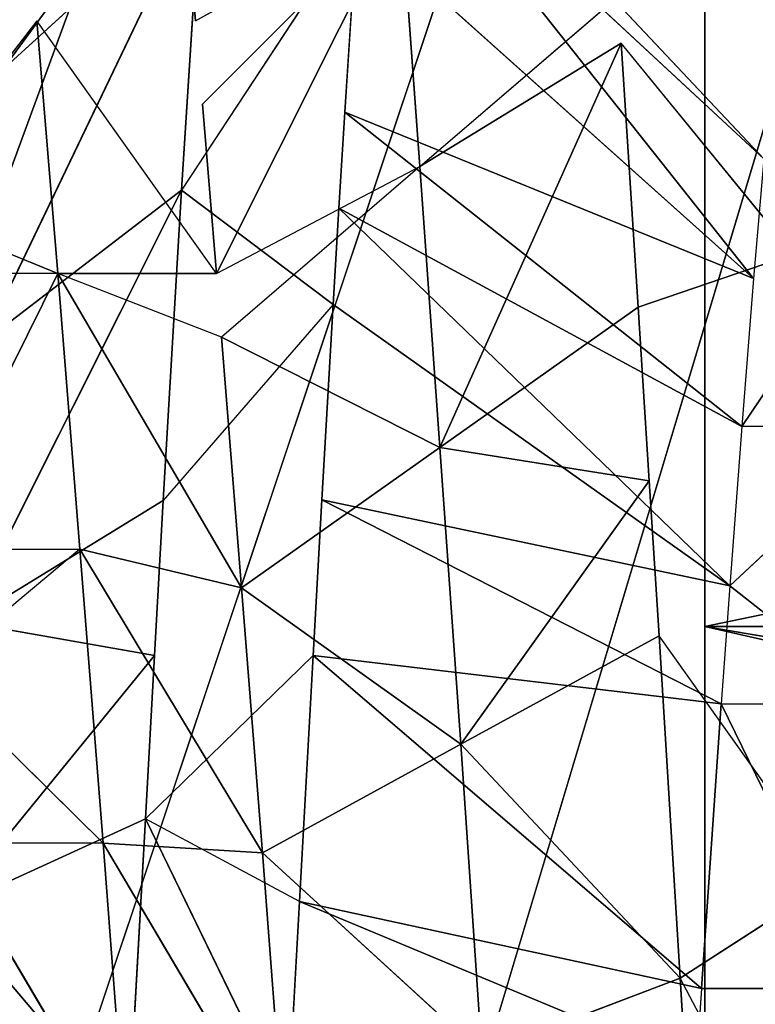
# Model space of a CAD drawing. Extents: x 0 to 40, y 0 to 81.9.
# Tile 580 of 623: x 34.372 to 34.778, y 75.292 to 75.835. Entities that reach past the tile are written whole.
import ezdxf

# ---------------------------------------------------------------- set-up
doc = ezdxf.new("R2010")
doc.units = 0
doc.header["$LTSCALE"] = 25.4
doc.layers.get('0').update_dxf_attribs({"color": 13, "linetype": 'CONTINUOUS'})

# ---------------------------------------------------------------- blocks, each defined once
blk = doc.blocks.new('ICE-TUBE-LED-S-8118_STL')
at = {"color": 0}
for p, q in [((76.01354, -12.28703, 47.34306), (76.05078, -12.19649, 47.31974)), ((76.15302, -12.27555, 47.24778), (76.05078, -12.19649, 47.31974)), ((76.01354, -12.28703, 47.34306), (76.01354, -12.19953, 47.34306)), ((75.86158, -12.21173, 47.42425), (75.86158, -12.29923, 47.42425)), ((75.69936, -12.31196, 47.48908), (75.79305, -12.21714, 47.4542)), ((75.86158, -12.29923, 47.42425), (75.79305, -12.21714, 47.4542)), ((75.52962, -12.32499, 47.53579), (75.69936, -12.22446, 47.48908)), ((75.66292, -12.22602, 44.30185), (75.54482, -12.32593, 44.08103)), ((75.66292, -12.22602, 44.30185), (75.54482, -12.32593, 44.08103)), ((75.80289, -12.34039, 44.14608), (75.66292, -12.22602, 44.30185)), ((75.66292, -12.22602, 44.30185), (75.71291, -12.3354, 44.11912)), ((75.66292, -12.22602, 44.30185), (75.71291, -12.3354, 44.11912)), ((75.80289, -12.34039, 44.14608), (75.66292, -12.22602, 44.30185)), ((75.69936, -12.31196, 47.48908), (75.69936, -12.22446, 47.48908)), ((75.80289, -12.34039, 44.14608), (75.82142, -12.23575, 44.35339)), ((75.80289, -12.34039, 44.14608), (75.82142, -12.23575, 44.35339)), ((75.88847, -12.34512, 44.17621), (75.82142, -12.23575, 44.35339)), ((75.82142, -12.23575, 44.35339), (76.0595, -12.35516, 44.25047)), ((75.82142, -12.23575, 44.35339), (76.0595, -12.35516, 44.25047)), ((75.88847, -12.34512, 44.17621), (75.82142, -12.23575, 44.35339)), ((76.22583, -12.36582, 44.34267), (75.97584, -12.24578, 44.42043)), ((75.97584, -12.24578, 44.42043), (76.0595, -12.35516, 44.25047)), ((75.97584, -12.24578, 44.42043), (76.0595, -12.35516, 44.25047)), ((76.22583, -12.36582, 44.34267), (75.97584, -12.24578, 44.42043)), ((76.28065, -12.36956, 44.37794), (76.12601, -12.25645, 44.50368)), ((76.28065, -12.36956, 44.37794), (76.12601, -12.25645, 44.50368)), ((76.22583, -12.36582, 44.34267), (76.12601, -12.25645, 44.50368)), ((76.22583, -12.36582, 44.34267), (76.12601, -12.25645, 44.50368)), ((76.01354, -12.37453, 47.34306), (76.15302, -12.27555, 47.24778)), ((76.15302, -12.27555, 47.24778), (76.01354, -12.28703, 47.34306)), ((76.15302, -12.27555, 47.24778), (76.01354, -12.28703, 47.34306)), ((75.84032, -12.38842, 47.43396), (76.01354, -12.28703, 47.34306)), ((75.84032, -12.38842, 47.43396), (76.01354, -12.28703, 47.34306)), ((75.86158, -12.29923, 47.42425), (76.01354, -12.28703, 47.34306)), ((75.86158, -12.29923, 47.42425), (76.01354, -12.28703, 47.34306)), ((75.97849, -12.37737, 47.36373), (76.01354, -12.28703, 47.34306)), ((76.01354, -12.37453, 47.34306), (76.01354, -12.28703, 47.34306)), ((75.69418, -12.39986, 47.49081), (75.86158, -12.29923, 47.42425)), ((75.69418, -12.39986, 47.49081), (75.86158, -12.29923, 47.42425)), ((75.86158, -12.29923, 47.42425), (75.69936, -12.31196, 47.48908)), ((75.86158, -12.29923, 47.42425), (75.69936, -12.31196, 47.48908)), ((75.84032, -12.38842, 47.43396), (75.86158, -12.29923, 47.42425)), ((75.84032, -12.38842, 47.43396), (75.86158, -12.29923, 47.42425)), ((75.52962, -12.41249, 47.53579), (75.69936, -12.31196, 47.48908)), ((75.52962, -12.41249, 47.53579), (75.69936, -12.31196, 47.48908)), ((75.69418, -12.39986, 47.49081), (75.69936, -12.31196, 47.48908)), ((75.69418, -12.39986, 47.49081), (75.69936, -12.31196, 47.48908)), ((75.54482, -12.32593, 44.08103), (75.71291, -12.3354, 44.11912)), ((75.54482, -12.32593, 44.08103), (75.71291, -12.3354, 44.11912)), ((75.55153, -12.41381, 44.08226), (75.71291, -12.3354, 44.11912)), ((75.66722, -12.42034, 44.10722), (75.71291, -12.3354, 44.11912)), ((75.80288, -12.42789, 44.14608), (75.71291, -12.3354, 44.11912)), ((75.71291, -12.3354, 44.11912), (75.80289, -12.34039, 44.14608)), ((75.80289, -12.34039, 44.14608), (75.88847, -12.34512, 44.17621)), ((75.99645, -12.43886, 44.22082), (75.88847, -12.34512, 44.17621)), ((75.88847, -12.34512, 44.17621), (76.0595, -12.35516, 44.25047)), ((75.88847, -12.34512, 44.17621), (76.0595, -12.35516, 44.25047)), ((75.99645, -12.43886, 44.22082), (76.0595, -12.35516, 44.25047)), ((76.20676, -12.45205, 44.331), (76.0595, -12.35516, 44.25047)), ((76.0595, -12.35516, 44.25047), (76.22583, -12.36582, 44.34267)), ((76.0595, -12.35516, 44.25047), (76.22583, -12.36582, 44.34267)), ((76.15302, -12.36304, 47.24778), (76.22453, -12.35703, 47.18966)), ((76.15302, -12.36304, 47.24778), (76.21655, -12.47624, 47.43624)), ((76.01354, -12.37453, 47.34306), (76.10699, -12.36687, 47.28169)), ((76.10699, -12.36687, 47.28169), (76.21655, -12.47624, 47.43624)), ((76.01354, -12.37453, 47.34306), (76.07256, -12.48675, 47.52816)), ((75.84032, -12.38842, 47.43396), (75.97849, -12.37737, 47.36373)), ((75.84032, -12.38842, 47.43396), (75.97849, -12.37737, 47.36373)), ((75.97849, -12.37737, 47.36373), (75.91773, -12.49779, 47.60686)), ((75.97849, -12.37737, 47.36373), (75.91773, -12.49779, 47.60686)), ((76.07256, -12.48675, 47.52816), (75.97849, -12.37737, 47.36373)), ((75.69418, -12.39986, 47.49081), (75.84032, -12.38842, 47.43396)), ((75.69418, -12.39986, 47.49081), (75.84032, -12.38842, 47.43396)), ((75.75397, -12.50924, 47.67057), (75.84032, -12.38842, 47.43396)), ((75.75397, -12.50924, 47.67057), (75.84032, -12.38842, 47.43396)), ((75.84032, -12.38842, 47.43396), (75.91773, -12.49779, 47.60686)), ((75.84032, -12.38842, 47.43396), (75.91773, -12.49779, 47.60686)), ((75.52962, -12.41249, 47.53579), (75.69418, -12.39986, 47.49081)), ((75.52962, -12.41249, 47.53579), (75.69418, -12.39986, 47.49081)), ((75.69418, -12.39986, 47.49081), (75.5835, -12.52092, 47.71791)), ((75.69418, -12.39986, 47.49081), (75.5835, -12.52092, 47.71791)), ((75.69418, -12.39986, 47.49081), (75.75397, -12.50924, 47.67057)), ((75.69418, -12.39986, 47.49081), (75.75397, -12.50924, 47.67057)), ((75.66722, -12.42034, 44.10722), (75.55153, -12.41381, 44.08226)), ((75.57611, -12.63909, 44.47498), (75.66722, -12.42034, 44.10722)), ((75.57611, -12.63909, 44.47498), (75.66722, -12.42034, 44.10722)), ((75.61921, -12.64208, 44.48631), (75.66722, -12.42034, 44.10722)), ((75.61921, -12.64208, 44.48631), (75.66722, -12.42034, 44.10722)), ((75.80288, -12.42789, 44.14608), (75.66722, -12.42034, 44.10722)), ((75.80288, -12.42789, 44.14608), (75.66722, -12.42034, 44.10722)), ((75.61921, -12.64208, 44.48631), (75.80288, -12.42789, 44.14608)), ((75.61921, -12.64208, 44.48631), (75.80288, -12.42789, 44.14608)), ((75.77637, -12.65292, 44.53909), (75.80288, -12.42789, 44.14608)), ((75.77637, -12.65292, 44.53909), (75.80288, -12.42789, 44.14608)), ((75.88879, -12.43264, 44.17633), (75.80288, -12.42789, 44.14608)), ((75.77637, -12.65292, 44.53909), (75.88879, -12.43264, 44.17633)), ((75.77637, -12.65292, 44.53909), (75.88879, -12.43264, 44.17633)), ((75.84138, -12.65761, 44.56651), (75.88879, -12.43264, 44.17633)), ((75.84138, -12.65761, 44.56651), (75.88879, -12.43264, 44.17633)), ((75.99645, -12.43886, 44.22082), (75.88879, -12.43264, 44.17633)), ((75.99645, -12.43886, 44.22082), (75.84138, -12.65761, 44.56651)), ((75.99645, -12.43886, 44.22082), (75.84138, -12.65761, 44.56651)), ((76.0497, -12.44206, 44.24567), (75.99645, -12.43886, 44.22082)), ((76.0497, -12.44206, 44.24567), (75.84138, -12.65761, 44.56651)), ((76.0497, -12.44206, 44.24567), (75.84138, -12.65761, 44.56651)), ((76.0497, -12.44206, 44.24567), (75.92932, -12.66427, 44.6093)), ((76.0497, -12.44206, 44.24567), (75.92932, -12.66427, 44.6093)), ((76.10267, -12.44533, 44.27238), (75.92932, -12.66427, 44.6093)), ((76.10267, -12.44533, 44.27238), (75.92932, -12.66427, 44.6093)), ((76.10267, -12.44533, 44.27238), (76.01082, -12.6708, 44.65529)), ((76.10267, -12.44533, 44.27238), (76.01082, -12.6708, 44.65529)), ((76.10267, -12.44533, 44.27238), (76.0497, -12.44206, 44.24567)), ((76.20676, -12.45205, 44.331), (76.10267, -12.44533, 44.27238)), ((76.20676, -12.45205, 44.331), (76.01082, -12.6708, 44.65529)), ((76.20676, -12.45205, 44.331), (76.01082, -12.6708, 44.65529)), ((76.01082, -12.6708, 44.65529), (76.28065, -12.45706, 44.37794)), ((76.01082, -12.6708, 44.65529), (76.28065, -12.45706, 44.37794)), ((76.28065, -12.45706, 44.37794), (76.0768, -12.67637, 44.69743)), ((76.28065, -12.45706, 44.37794), (76.0768, -12.67637, 44.69743)), ((76.30804, -12.45897, 44.39655), (76.0768, -12.67637, 44.69743)), ((76.30804, -12.45897, 44.39655), (76.0768, -12.67637, 44.69743)), ((76.07256, -12.48675, 47.52816), (76.21655, -12.47624, 47.43624)), ((76.07256, -12.48675, 47.52816), (76.21655, -12.47624, 47.43624)), ((75.91773, -12.49779, 47.60686), (76.07256, -12.48675, 47.52816)), ((75.91773, -12.49779, 47.60686), (76.07256, -12.48675, 47.52816)), ((76.07256, -12.48675, 47.52816), (76.16663, -12.59612, 47.6926)), ((76.07256, -12.48675, 47.52816), (76.14059, -12.59781, 47.70723)), ((75.91773, -12.49779, 47.60686), (75.75397, -12.50924, 47.67057)), ((75.91773, -12.49779, 47.60686), (75.75397, -12.50924, 47.67057)), ((75.89935, -12.61324, 47.81963), (75.91773, -12.49779, 47.60686)), ((75.89935, -12.61324, 47.81963), (75.91773, -12.49779, 47.60686)), ((75.91773, -12.49779, 47.60686), (76.14059, -12.59781, 47.70723)), ((75.91773, -12.49779, 47.60686), (76.14059, -12.59781, 47.70723)), ((75.91773, -12.49779, 47.60686), (75.99515, -12.60717, 47.77977)), ((75.91773, -12.49779, 47.60686), (75.99515, -12.60717, 47.77977)), ((75.5835, -12.52092, 47.71791), (75.75397, -12.50924, 47.67057)), ((75.5835, -12.52092, 47.71791), (75.75397, -12.50924, 47.67057)), ((75.75397, -12.50924, 47.67057), (75.62495, -12.63029, 47.90276)), ((75.75397, -12.50924, 47.67057), (75.62495, -12.63029, 47.90276)), ((75.81376, -12.61861, 47.85033), (75.75397, -12.50924, 47.67057)), ((75.89935, -12.61324, 47.81963), (75.75397, -12.50924, 47.67057)), ((75.81376, -12.61861, 47.85033), (75.75397, -12.50924, 47.67057)), ((75.89935, -12.61324, 47.81963), (75.75397, -12.50924, 47.67057)), ((75.5835, -12.52092, 47.71791), (75.62495, -12.63029, 47.90276)), ((75.5835, -12.52092, 47.71791), (75.62495, -12.63029, 47.90276)), ((76.14059, -12.59781, 47.70723), (75.99515, -12.60717, 47.77977)), ((76.14059, -12.59781, 47.70723), (75.99515, -12.60717, 47.77977)), ((76.02438, -12.6928, 47.76639), (76.14059, -12.59781, 47.70723)), ((75.99515, -12.60717, 47.77977), (75.89935, -12.61324, 47.81963)), ((76.02438, -12.6928, 47.76639), (75.99515, -12.60717, 47.77977)), ((75.89935, -12.61324, 47.81963), (75.81376, -12.61861, 47.85033)), ((75.81376, -12.61861, 47.85033), (75.62495, -12.63029, 47.90276)), ((75.81376, -12.61861, 47.85033), (75.62495, -12.63029, 47.90276)), ((75.6793, -12.71445, 47.88975), (75.81376, -12.61861, 47.85033)), ((75.62495, -12.63029, 47.90276), (75.43149, -12.64204, 47.93601)), ((75.62495, -12.63029, 47.90276), (75.43149, -12.64204, 47.93601)), ((75.4374, -12.72918, 47.93529), (75.62495, -12.63029, 47.90276)), ((75.6793, -12.71445, 47.88975), (75.62495, -12.63029, 47.90276)), ((75.61921, -12.64208, 44.48631), (75.57611, -12.63909, 44.47498)), ((64.19833, -12.64387, 90), (82.19833, -12.64387, 90)), ((82.19833, -12.64387, 2), (64.19833, -12.64387, 2)), ((82.19833, -12.64387, 2), (64.19833, -12.64387, 2)), ((64.19833, -12.64387, 90), (82.19833, -12.64387, 90)), ((74.98739, -12.64387, 44.26276), (75.81889, -12.64387, 44.36372)), ((74.98739, -12.64387, 44.26276), (75.81889, -12.64387, 44.36372)), ((75.81889, -12.64387, 47.63628), (75.19833, -12.64387, 47.75)), ((75.81889, -12.64387, 47.63628), (75.19833, -12.64387, 47.75)), ((75.40926, -14.44387, 44.26276), (75.81889, -12.64387, 44.36372)), ((75.40926, -14.44387, 44.26276), (75.81889, -12.64387, 44.36372)), ((75.51377, -14.44387, 47.72134), (75.81889, -12.64387, 47.63628)), ((75.51377, -14.44387, 47.72134), (75.81889, -12.64387, 47.63628)), ((75.77637, -12.65292, 44.53909), (75.61921, -12.64208, 44.48631)), ((75.61921, -12.64208, 44.48631), (75.61921, -12.72958, 44.48631)), ((75.77637, -12.65292, 44.53909), (75.61921, -12.64208, 44.48631)), ((75.81889, -12.64387, 44.36372), (76.50822, -12.64387, 44.83953)), ((76.50822, -12.64387, 47.16047), (75.81889, -12.64387, 47.63628)), ((75.81889, -14.44387, 44.36372), (75.81889, -12.64387, 44.36372)), ((75.81889, -14.44387, 44.36372), (75.81889, -12.64387, 44.36372)), ((76.19244, -14.44387, 44.55978), (75.81889, -12.64387, 44.36372)), ((76.19244, -14.44387, 44.55978), (75.81889, -12.64387, 44.36372)), ((75.81889, -12.64387, 44.36372), (76.50822, -12.64387, 44.83953)), ((76.19244, -14.44387, 47.44022), (75.81889, -12.64387, 47.63628)), ((76.50822, -12.64387, 47.16047), (75.81889, -12.64387, 47.63628)), ((75.81889, -14.44387, 47.63628), (75.81889, -12.64387, 47.63628)), ((76.19244, -14.44387, 47.44022), (75.81889, -12.64387, 47.63628)), ((75.81889, -14.44387, 47.63628), (75.81889, -12.64387, 47.63628)), ((75.84138, -12.65761, 44.56651), (75.77637, -12.65292, 44.53909)), ((75.77637, -12.65292, 44.53909), (75.77637, -12.74042, 44.53909)), ((75.84138, -12.65761, 44.56651), (75.77637, -12.74042, 44.53909)), ((75.92932, -12.66427, 44.6093), (75.84138, -12.65761, 44.56651)), ((75.84138, -12.65761, 44.56651), (75.92932, -12.75177, 44.6093)), ((76.01082, -12.6708, 44.65529), (75.92932, -12.66427, 44.6093)), ((75.92932, -12.75177, 44.6093), (75.92932, -12.66427, 44.6093)), ((76.0768, -12.76387, 44.69743), (75.92932, -12.66427, 44.6093)), ((76.0768, -12.67637, 44.69743), (76.01082, -12.6708, 44.65529))]:
    blk.add_line(p, q, dxfattribs=at)
mesh = blk.add_polyface(dxfattribs=at)
corners = [(81.99833, 18.65613, 0), (32.39832, 18.53461, 0), (32.39832, 18.65613, 0), (33.41051, 17.76106, 0), (34.4478, 16.85461, 0), (35.42089, 15.87956, 0), (36.32527, 14.84046, 0), (37.15673, 13.74214, 0), (37.91139, 12.58971, 0), (38.58575, 11.38851, 0), (39.17668, 10.14416, 0), (39.68142, 8.86242, 0), (40.09764, 7.54925, 0), (40.42338, 6.21078, 0), (40.65715, 4.85321, 0), (40.79784, 3.48288, 0), (40.84481, 2.10613, 0), (81.99833, -14.44387, 0), (33.41051, -13.5488, 0), (32.39832, -14.44387, 0), (32.39832, -14.32234, 0), (34.4478, -12.64234, 0), (35.42089, -11.6673, 0), (36.32527, -10.6282, 0), (37.15673, -9.52987, 0), (37.91139, -8.37744, 0), (38.58575, -7.17625, 0), (39.17668, -5.93189, 0), (39.68142, -4.65015, 0), (40.09764, -3.33699, 0), (40.42338, -1.99851, 0), (40.65715, -0.64095, 0), (40.79784, 0.72939, 0)]
mesh.append_faces([[corners[k] for k in face] for face in [(0, 1, 2), (18, 19, 20)]], dxfattribs={"vtx0": -1, "color": 0})
mesh.append_faces([[corners[k] for k in face] for face in [(1, 0, 3), (3, 0, 4), (4, 0, 5), (5, 0, 6), (6, 0, 7), (7, 0, 8), (8, 0, 9), (9, 0, 10), (10, 0, 11), (11, 0, 12), (12, 0, 13), (13, 0, 14), (14, 0, 15), (15, 0, 16), (19, 18, 17)]], dxfattribs={"vtx0": -1, "vtx1": -1, "color": 0})
mesh.append_faces([[corners[k] for k in face] for face in [(16, 0, 17), (17, 18, 21), (17, 21, 22), (17, 22, 23), (17, 23, 24), (17, 24, 25), (17, 25, 26), (17, 26, 27), (17, 27, 28), (17, 28, 29), (17, 29, 30), (17, 30, 31), (17, 31, 32), (17, 32, 16)]], dxfattribs={"vtx0": -1, "vtx2": -1, "color": 0})
mesh = blk.add_polyface(dxfattribs=at)
corners = [(81.99833, -14.44387, 92), (32.39832, -14.32234, 92), (32.39832, -14.44387, 92), (33.41051, -13.5488, 92), (34.4478, -12.64234, 92), (35.42089, -11.6673, 92), (36.32527, -10.6282, 92), (37.15673, -9.52987, 92), (37.91139, -8.37744, 92), (38.58575, -7.17625, 92), (39.17668, -5.93189, 92), (39.68142, -4.65015, 92), (40.09764, -3.33699, 92), (40.42338, -1.99851, 92), (40.65715, -0.64095, 92), (40.79784, 0.72939, 92), (40.84481, 2.10613, 92), (33.41051, 17.76106, 92), (32.39832, 18.65613, 92), (32.39832, 18.53461, 92), (81.99833, 18.65613, 92), (34.4478, 16.85461, 92), (35.42089, 15.87956, 92), (36.32527, 14.84046, 92), (37.15673, 13.74214, 92), (37.91139, 12.58971, 92), (38.58575, 11.38851, 92), (39.17668, 10.14416, 92), (39.68142, 8.86242, 92), (40.09764, 7.54925, 92), (40.42338, 6.21078, 92), (40.65715, 4.85321, 92), (40.79784, 3.48288, 92)]
mesh.append_faces([[corners[k] for k in face] for face in [(0, 1, 2), (17, 18, 19)]], dxfattribs={"vtx0": -1, "color": 0})
mesh.append_faces([[corners[k] for k in face] for face in [(1, 0, 3), (3, 0, 4), (4, 0, 5), (5, 0, 6), (6, 0, 7), (7, 0, 8), (8, 0, 9), (9, 0, 10), (10, 0, 11), (11, 0, 12), (12, 0, 13), (13, 0, 14), (14, 0, 15), (15, 0, 16), (18, 17, 20), (20, 16, 0)]], dxfattribs={"vtx0": -1, "vtx1": -1, "color": 0})
mesh.append_faces([[corners[k] for k in face] for face in [(20, 17, 21), (20, 21, 22), (20, 22, 23), (20, 23, 24), (20, 24, 25), (20, 25, 26), (20, 26, 27), (20, 27, 28), (20, 28, 29), (20, 29, 30), (20, 30, 31), (20, 31, 32), (20, 32, 16)]], dxfattribs={"vtx0": -1, "vtx2": -1, "color": 0})
mesh = blk.add_polyface(dxfattribs=at)
corners = [(82.19833, -12.64387, 2), (64.19833, 16.85613, 2), (64.19833, -12.64387, 2), (82.19833, 16.85613, 2)]
mesh.append_faces([[corners[k] for k in face] for face in [(0, 1, 2), (1, 0, 3)]], dxfattribs={"vtx0": -1, "color": 0})
mesh = blk.add_polyface(dxfattribs=at)
corners = [(64.19833, 16.85613, 90), (82.19833, -12.64387, 90), (64.19833, -12.64387, 90), (82.19833, 16.85613, 90)]
mesh.append_faces([[corners[k] for k in face] for face in [(0, 1, 2), (1, 0, 3)]], dxfattribs={"vtx0": -1, "color": 0})
mesh = blk.add_polyface(dxfattribs=at)
corners = [(76.11171, -12.15442, 44.72167), (76.26944, -12.26762, 44.60276), (76.02618, -12.14707, 44.66469)]
mesh.append_faces([[corners[k] for k in face] for face in [(0, 1, 2)]], dxfattribs={"color": 0})
mesh = blk.add_polyface(dxfattribs=at)
corners = [(76.02618, -12.14707, 44.66469), (76.26944, -12.26762, 44.60276), (76.12601, -12.25645, 44.50368)]
mesh.append_faces([[corners[k] for k in face] for face in [(0, 1, 2)]], dxfattribs={"color": 0})
mesh = blk.add_polyface(dxfattribs=at)
corners = [(76.15302, -12.27555, 47.24778), (76.05078, -12.19649, 47.31974), (76.01354, -12.28703, 47.34306)]
mesh.append_faces([[corners[k] for k in face] for face in [(0, 1, 2)]], dxfattribs={"color": 0})
mesh = blk.add_polyface(dxfattribs=at)
corners = [(76.01354, -12.28703, 47.34306), (75.86158, -12.21173, 47.42425), (75.86158, -12.29923, 47.42425), (76.01354, -12.19953, 47.34306)]
mesh.append_faces([[corners[k] for k in face] for face in [(0, 1, 2), (1, 0, 3)]], dxfattribs={"vtx0": -1, "color": 0})
mesh = blk.add_polyface(dxfattribs=at)
corners = [(75.66292, -12.22602, 44.30185), (75.54482, -12.32593, 44.08103), (75.49688, -12.21566, 44.26494)]
mesh.append_faces([[corners[k] for k in face] for face in [(0, 1, 2)]], dxfattribs={"color": 0})
mesh = blk.add_polyface(dxfattribs=at)
corners = [(75.86158, -12.29923, 47.42425), (75.79305, -12.21714, 47.4542), (75.69936, -12.31196, 47.48908)]
mesh.append_faces([[corners[k] for k in face] for face in [(0, 1, 2)]], dxfattribs={"color": 0})
mesh = blk.add_polyface(dxfattribs=at)
corners = [(75.69936, -12.31196, 47.48908), (75.52962, -12.32499, 47.53579), (75.52962, -12.41249, 47.53579), (75.69936, -12.22446, 47.48908)]
mesh.append_faces([[corners[k] for k in face] for face in [(0, 1, 2), (1, 0, 3)]], dxfattribs={"vtx0": -1, "color": 0})
mesh = blk.add_polyface(dxfattribs=at)
corners = [(75.66292, -12.22602, 44.30185), (75.71291, -12.3354, 44.11912), (75.54482, -12.32593, 44.08103)]
mesh.append_faces([[corners[k] for k in face] for face in [(0, 1, 2)]], dxfattribs={"color": 0})
mesh = blk.add_polyface(dxfattribs=at)
corners = [(75.82142, -12.23575, 44.35339), (75.80289, -12.34039, 44.14608), (75.66292, -12.22602, 44.30185)]
mesh.append_faces([[corners[k] for k in face] for face in [(0, 1, 2)]], dxfattribs={"color": 0})
mesh = blk.add_polyface(dxfattribs=at)
corners = [(75.66292, -12.22602, 44.30185), (75.80289, -12.34039, 44.14608), (75.71291, -12.3354, 44.11912)]
mesh.append_faces([[corners[k] for k in face] for face in [(0, 1, 2)]], dxfattribs={"color": 0})
mesh = blk.add_polyface(dxfattribs=at)
corners = [(75.82142, -12.23575, 44.35339), (75.88847, -12.34512, 44.17621), (75.80289, -12.34039, 44.14608)]
mesh.append_faces([[corners[k] for k in face] for face in [(0, 1, 2)]], dxfattribs={"color": 0})
mesh = blk.add_polyface(dxfattribs=at)
corners = [(75.82142, -12.23575, 44.35339), (76.0595, -12.35516, 44.25047), (75.88847, -12.34512, 44.17621)]
mesh.append_faces([[corners[k] for k in face] for face in [(0, 1, 2)]], dxfattribs={"color": 0})
mesh = blk.add_polyface(dxfattribs=at)
corners = [(75.97584, -12.24578, 44.42043), (76.0595, -12.35516, 44.25047), (75.82142, -12.23575, 44.35339)]
mesh.append_faces([[corners[k] for k in face] for face in [(0, 1, 2)]], dxfattribs={"color": 0})
mesh = blk.add_polyface(dxfattribs=at)
corners = [(76.12601, -12.25645, 44.50368), (76.22583, -12.36582, 44.34267), (75.97584, -12.24578, 44.42043)]
mesh.append_faces([[corners[k] for k in face] for face in [(0, 1, 2)]], dxfattribs={"color": 0})
mesh = blk.add_polyface(dxfattribs=at)
corners = [(75.97584, -12.24578, 44.42043), (76.22583, -12.36582, 44.34267), (76.0595, -12.35516, 44.25047)]
mesh.append_faces([[corners[k] for k in face] for face in [(0, 1, 2)]], dxfattribs={"color": 0})
mesh = blk.add_polyface(dxfattribs=at)
corners = [(76.26944, -12.26762, 44.60276), (76.28065, -12.36956, 44.37794), (76.12601, -12.25645, 44.50368)]
mesh.append_faces([[corners[k] for k in face] for face in [(0, 1, 2)]], dxfattribs={"color": 0})
mesh = blk.add_polyface(dxfattribs=at)
corners = [(76.12601, -12.25645, 44.50368), (76.28065, -12.36956, 44.37794), (76.22583, -12.36582, 44.34267)]
mesh.append_faces([[corners[k] for k in face] for face in [(0, 1, 2)]], dxfattribs={"color": 0})
mesh = blk.add_polyface(dxfattribs=at)
corners = [(76.15302, -12.27555, 47.24778), (76.01354, -12.28703, 47.34306), (76.01354, -12.37453, 47.34306)]
mesh.append_faces([[corners[k] for k in face] for face in [(0, 1, 2)]], dxfattribs={"color": 0})
mesh = blk.add_polyface(dxfattribs=at)
corners = [(76.01354, -12.28703, 47.34306), (75.86158, -12.29923, 47.42425), (75.84032, -12.38842, 47.43396)]
mesh.append_faces([[corners[k] for k in face] for face in [(0, 1, 2)]], dxfattribs={"color": 0})
mesh = blk.add_polyface(dxfattribs=at)
corners = [(76.01354, -12.28703, 47.34306), (75.84032, -12.38842, 47.43396), (75.97849, -12.37737, 47.36373)]
mesh.append_faces([[corners[k] for k in face] for face in [(0, 1, 2)]], dxfattribs={"color": 0})
mesh = blk.add_polyface(dxfattribs=at)
corners = [(75.86158, -12.29923, 47.42425), (75.69936, -12.31196, 47.48908), (75.69418, -12.39986, 47.49081)]
mesh.append_faces([[corners[k] for k in face] for face in [(0, 1, 2)]], dxfattribs={"color": 0})
mesh = blk.add_polyface(dxfattribs=at)
corners = [(75.86158, -12.29923, 47.42425), (75.69418, -12.39986, 47.49081), (75.84032, -12.38842, 47.43396)]
mesh.append_faces([[corners[k] for k in face] for face in [(0, 1, 2)]], dxfattribs={"color": 0})
mesh = blk.add_polyface(dxfattribs=at)
corners = [(75.69936, -12.31196, 47.48908), (75.52962, -12.41249, 47.53579), (75.69418, -12.39986, 47.49081)]
mesh.append_faces([[corners[k] for k in face] for face in [(0, 1, 2)]], dxfattribs={"color": 0})
mesh = blk.add_polyface(dxfattribs=at)
corners = [(75.71291, -12.3354, 44.11912), (75.55153, -12.41381, 44.08226), (75.54482, -12.32593, 44.08103)]
mesh.append_faces([[corners[k] for k in face] for face in [(0, 1, 2)]], dxfattribs={"color": 0})
mesh = blk.add_polyface(dxfattribs=at)
corners = [(75.80288, -12.42789, 44.14608), (75.66722, -12.42034, 44.10722), (75.71291, -12.3354, 44.11912)]
mesh.append_faces([[corners[k] for k in face] for face in [(0, 1, 2)]], dxfattribs={"color": 0})
mesh = blk.add_polyface(dxfattribs=at)
corners = [(76.0595, -12.35516, 44.25047), (75.99645, -12.43886, 44.22082), (75.88847, -12.34512, 44.17621)]
mesh.append_faces([[corners[k] for k in face] for face in [(0, 1, 2)]], dxfattribs={"color": 0})
mesh = blk.add_polyface(dxfattribs=at)
corners = [(76.22583, -12.36582, 44.34267), (76.20676, -12.45205, 44.331), (76.0595, -12.35516, 44.25047)]
mesh.append_faces([[corners[k] for k in face] for face in [(0, 1, 2)]], dxfattribs={"color": 0})
mesh = blk.add_polyface(dxfattribs=at)
corners = [(76.21655, -12.47624, 47.43624), (76.22453, -12.35703, 47.18966), (76.15302, -12.36304, 47.24778)]
mesh.append_faces([[corners[k] for k in face] for face in [(0, 1, 2)]], dxfattribs={"color": 0})
mesh = blk.add_polyface(dxfattribs=at)
corners = [(76.01354, -12.37453, 47.34306), (76.21655, -12.47624, 47.43624), (76.10699, -12.36687, 47.28169), (76.07256, -12.48675, 47.52816)]
mesh.append_faces([[corners[k] for k in face] for face in [(0, 1, 2), (1, 0, 3)]], dxfattribs={"vtx0": -1, "color": 0})
mesh = blk.add_polyface(dxfattribs=at)
corners = [(75.91773, -12.49779, 47.60686), (75.97849, -12.37737, 47.36373), (75.84032, -12.38842, 47.43396)]
mesh.append_faces([[corners[k] for k in face] for face in [(0, 1, 2)]], dxfattribs={"color": 0})
mesh = blk.add_polyface(dxfattribs=at)
corners = [(75.91773, -12.49779, 47.60686), (76.07256, -12.48675, 47.52816), (75.97849, -12.37737, 47.36373)]
mesh.append_faces([[corners[k] for k in face] for face in [(0, 1, 2)]], dxfattribs={"color": 0})
mesh = blk.add_polyface(dxfattribs=at)
corners = [(75.75397, -12.50924, 47.67057), (75.84032, -12.38842, 47.43396), (75.69418, -12.39986, 47.49081)]
mesh.append_faces([[corners[k] for k in face] for face in [(0, 1, 2)]], dxfattribs={"color": 0})
mesh = blk.add_polyface(dxfattribs=at)
corners = [(75.75397, -12.50924, 47.67057), (75.91773, -12.49779, 47.60686), (75.84032, -12.38842, 47.43396)]
mesh.append_faces([[corners[k] for k in face] for face in [(0, 1, 2)]], dxfattribs={"color": 0})
mesh = blk.add_polyface(dxfattribs=at)
corners = [(75.5835, -12.52092, 47.71791), (75.69418, -12.39986, 47.49081), (75.52962, -12.41249, 47.53579)]
mesh.append_faces([[corners[k] for k in face] for face in [(0, 1, 2)]], dxfattribs={"color": 0})
mesh = blk.add_polyface(dxfattribs=at)
corners = [(75.5835, -12.52092, 47.71791), (75.75397, -12.50924, 47.67057), (75.69418, -12.39986, 47.49081)]
mesh.append_faces([[corners[k] for k in face] for face in [(0, 1, 2)]], dxfattribs={"color": 0})
mesh = blk.add_polyface(dxfattribs=at)
corners = [(75.57611, -12.63909, 44.47498), (75.55153, -12.41381, 44.08226), (75.66722, -12.42034, 44.10722)]
mesh.append_faces([[corners[k] for k in face] for face in [(0, 1, 2)]], dxfattribs={"color": 0})
mesh = blk.add_polyface(dxfattribs=at)
corners = [(75.61921, -12.64208, 44.48631), (75.57611, -12.63909, 44.47498), (75.66722, -12.42034, 44.10722)]
mesh.append_faces([[corners[k] for k in face] for face in [(0, 1, 2)]], dxfattribs={"color": 0})
mesh = blk.add_polyface(dxfattribs=at)
corners = [(75.61921, -12.64208, 44.48631), (75.66722, -12.42034, 44.10722), (75.80288, -12.42789, 44.14608)]
mesh.append_faces([[corners[k] for k in face] for face in [(0, 1, 2)]], dxfattribs={"color": 0})
mesh = blk.add_polyface(dxfattribs=at)
corners = [(75.77637, -12.65292, 44.53909), (75.61921, -12.64208, 44.48631), (75.80288, -12.42789, 44.14608)]
mesh.append_faces([[corners[k] for k in face] for face in [(0, 1, 2)]], dxfattribs={"color": 0})
mesh = blk.add_polyface(dxfattribs=at)
corners = [(75.77637, -12.65292, 44.53909), (75.80288, -12.42789, 44.14608), (75.88879, -12.43264, 44.17633)]
mesh.append_faces([[corners[k] for k in face] for face in [(0, 1, 2)]], dxfattribs={"color": 0})
mesh = blk.add_polyface(dxfattribs=at)
corners = [(75.84138, -12.65761, 44.56651), (75.77637, -12.65292, 44.53909), (75.88879, -12.43264, 44.17633)]
mesh.append_faces([[corners[k] for k in face] for face in [(0, 1, 2)]], dxfattribs={"color": 0})
mesh = blk.add_polyface(dxfattribs=at)
corners = [(75.84138, -12.65761, 44.56651), (75.88879, -12.43264, 44.17633), (75.99645, -12.43886, 44.22082)]
mesh.append_faces([[corners[k] for k in face] for face in [(0, 1, 2)]], dxfattribs={"color": 0})
mesh = blk.add_polyface(dxfattribs=at)
corners = [(75.84138, -12.65761, 44.56651), (75.99645, -12.43886, 44.22082), (76.0497, -12.44206, 44.24567)]
mesh.append_faces([[corners[k] for k in face] for face in [(0, 1, 2)]], dxfattribs={"color": 0})
mesh = blk.add_polyface(dxfattribs=at)
corners = [(75.92932, -12.66427, 44.6093), (75.84138, -12.65761, 44.56651), (76.0497, -12.44206, 44.24567)]
mesh.append_faces([[corners[k] for k in face] for face in [(0, 1, 2)]], dxfattribs={"color": 0})
mesh = blk.add_polyface(dxfattribs=at)
corners = [(75.92932, -12.66427, 44.6093), (76.0497, -12.44206, 44.24567), (76.10267, -12.44533, 44.27238)]
mesh.append_faces([[corners[k] for k in face] for face in [(0, 1, 2)]], dxfattribs={"color": 0})
mesh = blk.add_polyface(dxfattribs=at)
corners = [(76.01082, -12.6708, 44.65529), (75.92932, -12.66427, 44.6093), (76.10267, -12.44533, 44.27238)]
mesh.append_faces([[corners[k] for k in face] for face in [(0, 1, 2)]], dxfattribs={"color": 0})
mesh = blk.add_polyface(dxfattribs=at)
corners = [(76.01082, -12.6708, 44.65529), (76.10267, -12.44533, 44.27238), (76.20676, -12.45205, 44.331)]
mesh.append_faces([[corners[k] for k in face] for face in [(0, 1, 2)]], dxfattribs={"color": 0})
mesh = blk.add_polyface(dxfattribs=at)
corners = [(76.01082, -12.6708, 44.65529), (76.20676, -12.45205, 44.331), (76.28065, -12.45706, 44.37794)]
mesh.append_faces([[corners[k] for k in face] for face in [(0, 1, 2)]], dxfattribs={"color": 0})
mesh = blk.add_polyface(dxfattribs=at)
corners = [(76.0768, -12.67637, 44.69743), (76.01082, -12.6708, 44.65529), (76.28065, -12.45706, 44.37794)]
mesh.append_faces([[corners[k] for k in face] for face in [(0, 1, 2)]], dxfattribs={"color": 0})
mesh = blk.add_polyface(dxfattribs=at)
corners = [(76.0768, -12.67637, 44.69743), (76.28065, -12.45706, 44.37794), (76.30804, -12.45897, 44.39655)]
mesh.append_faces([[corners[k] for k in face] for face in [(0, 1, 2)]], dxfattribs={"color": 0})
mesh = blk.add_polyface(dxfattribs=at)
corners = [(76.17121, -12.68482, 44.76635), (76.0768, -12.67637, 44.69743), (76.30804, -12.45897, 44.39655)]
mesh.append_faces([[corners[k] for k in face] for face in [(0, 1, 2)]], dxfattribs={"color": 0})
mesh = blk.add_polyface(dxfattribs=at)
corners = [(76.16663, -12.59612, 47.6926), (76.21655, -12.47624, 47.43624), (76.07256, -12.48675, 47.52816)]
mesh.append_faces([[corners[k] for k in face] for face in [(0, 1, 2)]], dxfattribs={"color": 0})
mesh = blk.add_polyface(dxfattribs=at)
corners = [(76.14059, -12.59781, 47.70723), (76.07256, -12.48675, 47.52816), (75.91773, -12.49779, 47.60686)]
mesh.append_faces([[corners[k] for k in face] for face in [(0, 1, 2)]], dxfattribs={"color": 0})
mesh = blk.add_polyface(dxfattribs=at)
corners = [(75.89935, -12.61324, 47.81963), (75.91773, -12.49779, 47.60686), (75.75397, -12.50924, 47.67057)]
mesh.append_faces([[corners[k] for k in face] for face in [(0, 1, 2)]], dxfattribs={"color": 0})
mesh = blk.add_polyface(dxfattribs=at)
corners = [(75.89935, -12.61324, 47.81963), (75.99515, -12.60717, 47.77977), (75.91773, -12.49779, 47.60686)]
mesh.append_faces([[corners[k] for k in face] for face in [(0, 1, 2)]], dxfattribs={"color": 0})
mesh = blk.add_polyface(dxfattribs=at)
corners = [(75.99515, -12.60717, 47.77977), (76.14059, -12.59781, 47.70723), (75.91773, -12.49779, 47.60686)]
mesh.append_faces([[corners[k] for k in face] for face in [(0, 1, 2)]], dxfattribs={"color": 0})
mesh = blk.add_polyface(dxfattribs=at)
corners = [(75.62495, -12.63029, 47.90276), (75.75397, -12.50924, 47.67057), (75.5835, -12.52092, 47.71791)]
mesh.append_faces([[corners[k] for k in face] for face in [(0, 1, 2)]], dxfattribs={"color": 0})
mesh = blk.add_polyface(dxfattribs=at)
corners = [(75.62495, -12.63029, 47.90276), (75.81376, -12.61861, 47.85033), (75.75397, -12.50924, 47.67057)]
mesh.append_faces([[corners[k] for k in face] for face in [(0, 1, 2)]], dxfattribs={"color": 0})
mesh = blk.add_polyface(dxfattribs=at)
corners = [(75.81376, -12.61861, 47.85033), (75.89935, -12.61324, 47.81963), (75.75397, -12.50924, 47.67057)]
mesh.append_faces([[corners[k] for k in face] for face in [(0, 1, 2)]], dxfattribs={"color": 0})
mesh = blk.add_polyface(dxfattribs=at)
corners = [(75.43149, -12.64204, 47.93601), (75.62495, -12.63029, 47.90276), (75.5835, -12.52092, 47.71791)]
mesh.append_faces([[corners[k] for k in face] for face in [(0, 1, 2)]], dxfattribs={"color": 0})
mesh = blk.add_polyface(dxfattribs=at)
corners = [(76.14059, -12.59781, 47.70723), (75.99515, -12.60717, 47.77977), (76.02438, -12.6928, 47.76639)]
mesh.append_faces([[corners[k] for k in face] for face in [(0, 1, 2)]], dxfattribs={"color": 0})
mesh = blk.add_polyface(dxfattribs=at)
corners = [(75.81376, -12.61861, 47.85033), (75.62495, -12.63029, 47.90276), (75.6793, -12.71445, 47.88975)]
mesh.append_faces([[corners[k] for k in face] for face in [(0, 1, 2)]], dxfattribs={"color": 0})
mesh = blk.add_polyface(dxfattribs=at)
corners = [(75.62495, -12.63029, 47.90276), (75.43149, -12.64204, 47.93601), (75.4374, -12.72918, 47.93529)]
mesh.append_faces([[corners[k] for k in face] for face in [(0, 1, 2)]], dxfattribs={"color": 0})
mesh = blk.add_polyface(dxfattribs=at)
corners = [(75.61921, -12.72958, 44.48631), (75.45389, -12.71802, 44.44981), (75.45389, -12.63052, 44.44981)]
mesh.append_faces([[corners[k] for k in face] for face in [(0, 1, 2)]], dxfattribs={"color": 0})
mesh = blk.add_polyface(dxfattribs=at)
corners = [(64.19833, -12.64387, 90), (82.19833, -12.64387, 2), (64.19833, -12.64387, 2), (73.44833, -12.64387, 46), (73.64877, -12.64387, 45.18673), (74.20421, -12.64387, 44.55978), (74.98739, -12.64387, 44.26276), (73.64877, -12.64387, 46.81327), (74.20421, -12.64387, 47.44022), (74.98739, -12.64387, 47.73724), (75.19833, -12.64387, 47.75), (76.89747, -12.64387, 45.5812), (82.19833, -12.64387, 90), (76.50822, -12.64387, 44.83953), (75.81889, -12.64387, 44.36372), (76.89747, -12.64387, 46.4188), (76.50822, -12.64387, 47.16047), (75.81889, -12.64387, 47.63628)]
mesh.append_faces([[corners[k] for k in face] for face in [(0, 1, 2)]], dxfattribs={"vtx0": -1, "color": 0})
mesh.append_faces([[corners[k] for k in face] for face in [(3, 0, 7), (7, 0, 8), (8, 0, 9), (9, 0, 10), (1, 11, 12), (11, 1, 13), (13, 1, 14), (14, 1, 6), (12, 10, 0)]], dxfattribs={"vtx0": -1, "vtx1": -1, "color": 0})
mesh.append_faces([[corners[k] for k in face] for face in [(1, 0, 3)]], dxfattribs={"vtx0": -1, "vtx1": -1, "vtx2": -1, "color": 0})
mesh.append_faces([[corners[k] for k in face] for face in [(1, 3, 4), (1, 4, 5), (1, 5, 6), (12, 11, 15), (12, 15, 16), (12, 16, 17), (12, 17, 10)]], dxfattribs={"vtx0": -1, "vtx2": -1, "color": 0})
mesh = blk.add_polyface(dxfattribs=at)
corners = [(75.81889, -12.64387, 44.36372), (74.98739, -12.64387, 44.26276), (75.40926, -14.44387, 44.26276)]
mesh.append_faces([[corners[k] for k in face] for face in [(0, 1, 2)]], dxfattribs={"color": 0})
mesh = blk.add_polyface(dxfattribs=at)
corners = [(75.81889, -12.64387, 47.63628), (75.51377, -14.44387, 47.72134), (75.19833, -12.64387, 47.75)]
mesh.append_faces([[corners[k] for k in face] for face in [(0, 1, 2)]], dxfattribs={"color": 0})
mesh = blk.add_polyface(dxfattribs=at)
corners = [(75.81889, -12.64387, 44.36372), (75.40926, -14.44387, 44.26276), (75.81889, -14.44387, 44.36372)]
mesh.append_faces([[corners[k] for k in face] for face in [(0, 1, 2)]], dxfattribs={"color": 0})
mesh = blk.add_polyface(dxfattribs=at)
corners = [(75.81889, -14.44387, 47.63628), (75.51377, -14.44387, 47.72134), (75.81889, -12.64387, 47.63628)]
mesh.append_faces([[corners[k] for k in face] for face in [(0, 1, 2)]], dxfattribs={"color": 0})
mesh = blk.add_polyface(dxfattribs=at)
corners = [(75.77637, -12.65292, 44.53909), (75.61921, -12.72958, 44.48631), (75.61921, -12.64208, 44.48631), (75.77637, -12.74042, 44.53909)]
mesh.append_faces([[corners[k] for k in face] for face in [(0, 1, 2), (1, 0, 3)]], dxfattribs={"vtx0": -1, "color": 0})
mesh = blk.add_polyface(dxfattribs=at)
corners = [(76.19244, -14.44387, 44.55978), (75.81889, -12.64387, 44.36372), (75.81889, -14.44387, 44.36372)]
mesh.append_faces([[corners[k] for k in face] for face in [(0, 1, 2)]], dxfattribs={"color": 0})
mesh = blk.add_polyface(dxfattribs=at)
corners = [(76.50822, -12.64387, 44.83953), (75.81889, -12.64387, 44.36372), (76.19244, -14.44387, 44.55978)]
mesh.append_faces([[corners[k] for k in face] for face in [(0, 1, 2)]], dxfattribs={"color": 0})
mesh = blk.add_polyface(dxfattribs=at)
corners = [(76.50822, -12.64387, 47.16047), (76.19244, -14.44387, 47.44022), (75.81889, -12.64387, 47.63628)]
mesh.append_faces([[corners[k] for k in face] for face in [(0, 1, 2)]], dxfattribs={"color": 0})
mesh = blk.add_polyface(dxfattribs=at)
corners = [(76.19244, -14.44387, 47.44022), (75.81889, -14.44387, 47.63628), (75.81889, -12.64387, 47.63628)]
mesh.append_faces([[corners[k] for k in face] for face in [(0, 1, 2)]], dxfattribs={"color": 0})
mesh = blk.add_polyface(dxfattribs=at)
corners = [(75.92932, -12.75177, 44.6093), (75.77637, -12.74042, 44.53909), (75.84138, -12.65761, 44.56651)]
mesh.append_faces([[corners[k] for k in face] for face in [(0, 1, 2)]], dxfattribs={"color": 0})
mesh = blk.add_polyface(dxfattribs=at)
corners = [(76.0768, -12.76387, 44.69743), (75.92932, -12.75177, 44.6093), (75.92932, -12.66427, 44.6093)]
mesh.append_faces([[corners[k] for k in face] for face in [(0, 1, 2)]], dxfattribs={"color": 0})
mesh = blk.add_polyface(dxfattribs=at)
corners = [(76.36428, -12.67057, 47.56302), (76.11284, -12.89139, 47.27752), (76.18507, -12.88536, 47.2226)]
mesh.append_faces([[corners[k] for k in face] for face in [(0, 1, 2)]], dxfattribs={"color": 0})
mesh = blk.add_polyface(dxfattribs=at)
corners = [(76.33338, -12.67264, 47.58561), (76.11284, -12.89139, 47.27752), (76.36428, -12.67057, 47.56302)]
mesh.append_faces([[corners[k] for k in face] for face in [(0, 1, 2)]], dxfattribs={"color": 0})

msp = doc.modelspace()

# ---------------------------------------------------------------- block references
at = {"color": 8, "rotation": 90.00000000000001}
msp.add_blockref('ICE-TUBE-LED-S-8118_STL', (22.10613, -0.3188, 254.70001), dxfattribs=at)

doc.saveas('drawing.dxf')
